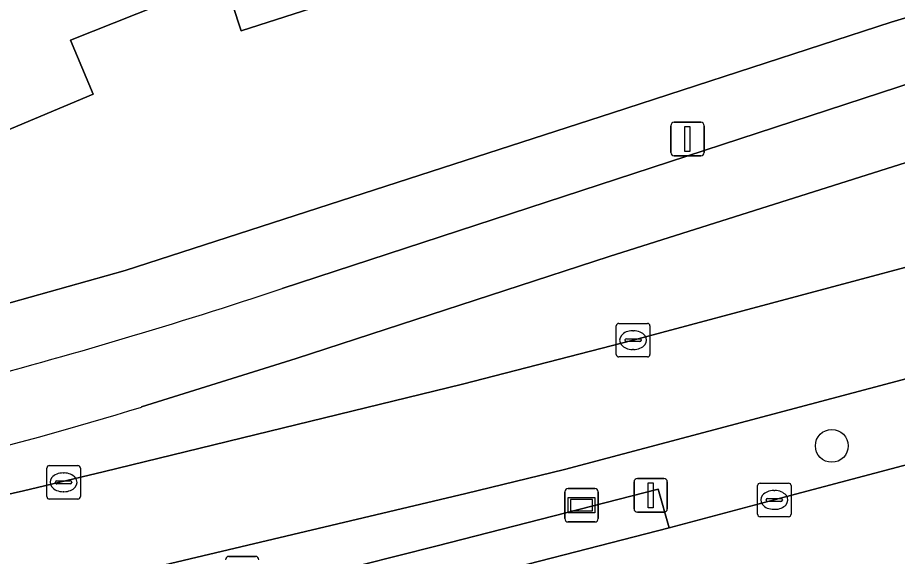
# Model space of a CAD drawing. Extents: x 159262 to 160143, y 383399 to 384319.
# Drawn here: x 159410.83 to 159437.05, y 384024.83 to 384040.9 of the extents above; entities that cross this region are included whole.
import ezdxf

# ---------------------------------------------------------------- set-up
doc = ezdxf.new("R2010")
doc.units = 0
for name, color, linetype in [('IMGEO_Afvalbak', 7, 'Continuous'), ('IMGEO_Berm_groen', 7, 'Continuous'), ('IMGEO_Boom', 7, 'Continuous'), ('IMGEO_Fietspad_gesloten', 7, 'Continuous'), ('IMGEO_Kolk', 7, 'Continuous'), ('IMGEO_Lichtmast', 7, 'Continuous'), ('IMGEO_OVBaan_gesloten', 7, 'Continuous'), ('IMGEO_Pand', 7, 'Continuous'), ('IMGEO_Rijbaan_lokaal_gesloten', 7, 'Continuous'), ('IMGEO_Rijbaan_lokaal_open', 7, 'Continuous'), ('IMGEO_Voetpad_open', 7, 'Continuous'), ('IMGEO_Wegwijzer', 7, 'Continuous')]:
    doc.layers.add(name, color=color, linetype=linetype)

msp = doc.modelspace()

# ---------------------------------------------------------------- linework, layer by layer
at = {"layer": 'IMGEO_Afvalbak'}
for p, q in [((159417.126, 384024.834), (159417.916, 384024.834)), ((159417.916, 384024.834), (159417.126, 384024.834))]:
    msp.add_line(p, q, dxfattribs=at)
for centre, start, end in [((159417.126, 384024.734), 90, 180), ((159417.126, 384024.734), 90, 180), ((159417.916, 384024.734), 0, 90), ((159417.916, 384024.734), 360, 90)]:
    msp.add_arc(centre, 0.1, start, end, dxfattribs=at)
at = {"layer": 'IMGEO_Berm_groen'}
for points in [[(159439.129, 384033.948), (159439.475, 384037.267), (159428.456, 384033.772), (159419.131, 384030.736), (159414.519, 384029.289)], [(159399.319, 384024.178), (159401.02, 384024.528), (159411.008, 384026.793), (159413.376, 384027.357), (159424.088, 384029.974), (159429.172, 384031.28), (159439.129, 384033.948)]]:
    msp.add_lwpolyline(points, dxfattribs=at)
msp.add_arc((159386.306, 384119.99), 94.988, 279.6696, 287.27837, dxfattribs=at)
at = {"layer": 'IMGEO_Boom'}
msp.add_circle((159435.091, 384028.128), 0.489, dxfattribs=at)
at = {"layer": 'IMGEO_Fietspad_gesloten'}
for points in [[(159479.641, 384048.689), (159478.674, 384048.47), (159475.728, 384047.88), (159460.931, 384045.237), (159457.017, 384044.403), (159455.052, 384043.915), (159447.313, 384041.993), (159444.412, 384041.23), (159418.713, 384032.817)], [(159414.519, 384029.289), (159419.131, 384030.736), (159428.456, 384033.772), (159439.475, 384037.267), (159444.707, 384038.927), (159447.905, 384039.941), (159451.516, 384040.86), (159453.578, 384041.384), (159454.931, 384041.72), (159456.247, 384042.047)]]:
    msp.add_lwpolyline(points, dxfattribs=at)
for centre, radius, start, end in [((159366.582, 384190.418), 165.999, 284.8549, 288.30293), ((159386.306, 384119.99), 94.988, 279.6696, 287.27837)]:
    msp.add_arc(centre, radius, start, end, dxfattribs=at)
at = {"layer": 'IMGEO_Kolk'}
for p, q in [((159428.67, 384030.856), (159428.67, 384031.708)), ((159428.745, 384031.782), (159429.597, 384031.782)), ((159429.671, 384031.708), (159429.671, 384030.856)), ((159429.158, 384031.562), (159429.183, 384031.562)), ((159428.929, 384031.276), (159428.929, 384031.288)), ((159429.367, 384031.239), (159428.969, 384031.239)), ((159428.972, 384031.325), (159429.37, 384031.325)), ((159429.413, 384031.288), (159429.413, 384031.276)), ((159429.181, 384031.002), (159429.156, 384031.002)), ((159429.597, 384030.782), (159428.745, 384030.782)), ((159411.773, 384027.543), (159412.625, 384027.543)), ((159411.698, 384026.617), (159411.698, 384027.469)), ((159412.186, 384027.323), (159412.211, 384027.323)), ((159412.699, 384027.469), (159412.699, 384026.617)), ((159411.957, 384027.037), (159411.957, 384027.049)), ((159412.395, 384027), (159411.997, 384027)), ((159412, 384027.086), (159412.398, 384027.086)), ((159412.441, 384027.049), (159412.441, 384027.037)), ((159432.953, 384027.017), (159433.805, 384027.017)), ((159412.209, 384026.763), (159412.184, 384026.763)), ((159432.878, 384026.091), (159432.878, 384026.943)), ((159433.366, 384026.797), (159433.391, 384026.797)), ((159433.879, 384026.943), (159433.879, 384026.091)), ((159412.625, 384026.543), (159411.773, 384026.543)), ((159433.137, 384026.511), (159433.137, 384026.523)), ((159433.575, 384026.474), (159433.177, 384026.474)), ((159433.18, 384026.56), (159433.578, 384026.56)), ((159433.621, 384026.523), (159433.621, 384026.511)), ((159433.389, 384026.237), (159433.364, 384026.237)), ((159433.805, 384026.017), (159432.953, 384026.017))]:
    msp.add_line(p, q, dxfattribs=at)
for points in [[(159428.67, 384030.856), (159428.67, 384031.708)], [(159428.745, 384031.782), (159429.597, 384031.782)], [(159429.671, 384031.708), (159429.671, 384030.856)], [(159429.597, 384030.782), (159428.745, 384030.782)], [(159411.773, 384027.543), (159412.625, 384027.543)], [(159411.698, 384026.617), (159411.698, 384027.469)], [(159412.699, 384027.469), (159412.699, 384026.617)], [(159432.953, 384027.017), (159433.805, 384027.017)], [(159432.878, 384026.091), (159432.878, 384026.943)], [(159433.879, 384026.943), (159433.879, 384026.091)], [(159412.625, 384026.543), (159411.773, 384026.543)], [(159433.805, 384026.017), (159432.953, 384026.017)]]:
    msp.add_lwpolyline(points, dxfattribs=at)
for centre, radius, start, end in [((159428.747, 384031.706), 0.0765, 91.552, 178.448), ((159428.747, 384031.706), 0.0765, 91.552, 178.448), ((159429.595, 384031.706), 0.0765, 1.552, 88.448), ((159429.595, 384031.706), 0.0765, 1.552, 88.448), ((159428.969, 384031.285), 0.0403, 85.8775, 175.7526), ((159428.966, 384031.275), 0.0366, 178.938, 274.7102), ((159429.37, 384031.282), 0.043, 264.8664, 352.4533), ((159429.374, 384031.287), 0.0386, 1.7309, 96.639), ((159428.747, 384030.858), 0.0765, 181.552, 268.448), ((159428.747, 384030.858), 0.0765, 181.552, 268.448), ((159429.595, 384030.858), 0.0765, 271.552, 358.448), ((159429.595, 384030.858), 0.0765, 271.552, 358.448), ((159411.775, 384027.467), 0.0765, 91.552, 178.448), ((159411.775, 384027.467), 0.0765, 91.552, 178.448), ((159412.623, 384027.467), 0.0765, 1.552, 88.448), ((159412.623, 384027.467), 0.0765, 1.552, 88.448), ((159411.997, 384027.046), 0.0403, 85.8775, 175.7526), ((159411.994, 384027.036), 0.0366, 178.938, 274.7102), ((159412.398, 384027.043), 0.043, 264.8664, 352.4533), ((159412.402, 384027.048), 0.0386, 1.7309, 96.639), ((159432.955, 384026.941), 0.0765, 91.552, 178.448), ((159432.955, 384026.941), 0.0765, 91.552, 178.448), ((159433.803, 384026.941), 0.0765, 1.552, 88.448), ((159433.803, 384026.941), 0.0765, 1.552, 88.448), ((159411.775, 384026.619), 0.0765, 181.552, 268.448), ((159411.775, 384026.619), 0.0765, 181.552, 268.448), ((159412.623, 384026.619), 0.0765, 271.552, 358.448), ((159412.623, 384026.619), 0.0765, 271.552, 358.448), ((159433.177, 384026.52), 0.0403, 85.8775, 175.7526), ((159433.174, 384026.51), 0.0366, 178.938, 274.7102), ((159433.578, 384026.517), 0.043, 264.8664, 352.4533), ((159433.582, 384026.522), 0.0386, 1.7309, 96.639), ((159432.955, 384026.093), 0.0765, 181.552, 268.448), ((159432.955, 384026.093), 0.0765, 181.552, 268.448), ((159433.803, 384026.093), 0.0765, 271.552, 358.448), ((159433.803, 384026.093), 0.0765, 271.552, 358.448)]:
    msp.add_arc(centre, radius, start, end, dxfattribs=at)
for centre, major_axis, ratio, start_param, end_param in [((159429.157, 384031.282), (-0.387, 0.002), 0.722429, 4.712389, 7.853982), ((159429.182, 384031.282), (-0.39, 0.002), 0.717154, 1.570796, 4.712389), ((159412.185, 384027.043), (-0.387, 0.002), 0.722429, 4.712389, 7.853982), ((159412.21, 384027.043), (-0.39, 0.002), 0.717154, 1.570796, 4.712389), ((159433.365, 384026.517), (-0.387, 0.002), 0.722429, 4.712389, 7.853982), ((159433.39, 384026.517), (-0.39, 0.002), 0.717154, 1.570796, 4.712389)]:
    msp.add_ellipse(centre, major_axis=major_axis, ratio=ratio, start_param=start_param, end_param=end_param, dxfattribs=at)
at = {"layer": 'IMGEO_Lichtmast'}
for p, q in [((159430.395, 384037.777), (159431.185, 384037.777)), ((159431.185, 384037.777), (159430.395, 384037.777)), ((159430.295, 384036.877), (159430.295, 384037.677)), ((159430.295, 384037.677), (159430.295, 384036.877)), ((159431.285, 384037.677), (159431.285, 384036.877)), ((159431.285, 384036.877), (159431.285, 384037.677)), ((159431.185, 384036.777), (159430.395, 384036.777)), ((159430.395, 384036.777), (159431.185, 384036.777)), ((159429.199, 384026.255), (159429.199, 384027.055)), ((159429.199, 384027.055), (159429.199, 384026.255)), ((159429.299, 384027.155), (159430.089, 384027.155)), ((159430.089, 384027.155), (159429.299, 384027.155)), ((159430.189, 384027.055), (159430.189, 384026.255)), ((159430.189, 384026.255), (159430.189, 384027.055)), ((159430.089, 384026.155), (159429.299, 384026.155)), ((159429.299, 384026.155), (159430.089, 384026.155))]:
    msp.add_line(p, q, dxfattribs=at)
for points in [[(159430.715, 384037.652), (159430.865, 384037.652), (159430.865, 384036.902), (159430.715, 384036.902), (159430.715, 384037.652)], [(159429.619, 384027.03), (159429.769, 384027.03), (159429.769, 384026.28), (159429.619, 384026.28), (159429.619, 384027.03)]]:
    msp.add_lwpolyline(points, dxfattribs=at)
for centre, start, end in [((159430.395, 384037.677), 90, 180), ((159430.395, 384037.677), 90, 180), ((159431.185, 384037.677), 0, 90), ((159431.185, 384037.677), 360, 90), ((159430.395, 384036.877), 180, 270), ((159430.395, 384036.877), 180, 270), ((159431.185, 384036.877), 270, 0), ((159431.185, 384036.877), 270, 0), ((159429.299, 384027.055), 90, 180), ((159429.299, 384027.055), 90, 180), ((159430.089, 384027.055), 0, 90), ((159430.089, 384027.055), 360, 90), ((159429.299, 384026.255), 180, 270), ((159429.299, 384026.255), 180, 270), ((159430.089, 384026.255), 270, 0), ((159430.089, 384026.255), 270, 0)]:
    msp.add_arc(centre, 0.1, start, end, dxfattribs=at)
at = {"layer": 'IMGEO_OVBaan_gesloten'}
msp.add_lwpolyline([(159296.996, 383990.046), (159393.277, 384012.905), (159459.096, 384029.931), (159458.156, 384033.181), (159443.352, 384029.163), (159433.378, 384026.516), (159430.25, 384025.689), (159423.604, 384023.976), (159416.321, 384022.133), (159405.961, 384019.571), (159400.632, 384018.361), (159400.415, 384018.296), (159397.588, 384017.54), (159397.424, 384017.498), (159393.368, 384016.539), (159392.393, 384016.316), (159392.447, 384016.106), (159350.848, 384006.236), (159324.527, 384000)], dxfattribs=at)
at = {"layer": 'IMGEO_Pand'}
msp.add_lwpolyline([(159440.446, 384047.879), (159440.581, 384047.923), (159437.475, 384057.68), (159437.384, 384057.651), (159414.348, 384050.197), (159415.656, 384046.153), (159410.606, 384044.535), (159389.219, 384095.207), (159383.728, 384092.89), (159380.119, 384101.206), (159407.993, 384116.247), (159400.562, 384129.975), (159363.375, 384109.909), (159370.785, 384096.167), (159373.476, 384097.618), (159376.753, 384089.917), (159374.874, 384089.123), (159398.706, 384032.57), (159413.083, 384038.616), (159412.404, 384040.229), (159416.981, 384042.051), (159417.491, 384040.501)], close=True, dxfattribs=at)
at = {"layer": 'IMGEO_Rijbaan_lokaal_gesloten'}
msp.add_lwpolyline([(159321.034, 384002.31), (159350.058, 384009.124), (159392.738, 384019.22), (159396.787, 384020.174), (159396.932, 384020.208), (159399.819, 384020.929), (159400.08, 384020.991), (159424.186, 384026.707), (159427.128, 384027.427), (159437.482, 384030.176), (159442.646, 384031.576), (159457.449, 384035.626), (159456.564, 384038.686), (159454.456, 384038.11), (159446.577, 384035.956), (159445.699, 384035.714), (159445.098, 384035.548), (159439.129, 384033.948), (159429.172, 384031.28), (159424.088, 384029.974), (159413.376, 384027.357), (159411.008, 384026.793), (159401.02, 384024.528), (159399.319, 384024.178)], dxfattribs=at)
at = {"layer": 'IMGEO_Rijbaan_lokaal_open'}
msp.add_lwpolyline([(159412.872, 384022.529), (159405.658, 384020.744), (159400.379, 384019.476), (159400.632, 384018.361), (159405.961, 384019.571), (159416.321, 384022.133), (159423.604, 384023.976), (159430.25, 384025.689), (159429.921, 384026.843), (159423.287, 384025.137), (159416.674, 384023.472), (159416.708, 384023.329), (159412.899, 384022.418)], close=True, dxfattribs=at)
at = {"layer": 'IMGEO_Voetpad_open'}
for points in [[(159478.005, 384050.268), (159471.409, 384049.042), (159471.265, 384049.015), (159460.351, 384047.095), (159456.144, 384046.166), (159455.367, 384045.971), (159452.895, 384045.35), (159452.628, 384045.293), (159452.061, 384045.137), (159450.086, 384044.595), (159443.824, 384042.877), (159442.271, 384042.405), (159436.859, 384040.76), (159428.555, 384038.063), (159414.035, 384033.354), (159409.49, 384032.083)], [(159409.49, 384032.083), (159414.035, 384033.354), (159428.555, 384038.063), (159436.859, 384040.76), (159442.271, 384042.405), (159440.446, 384047.879), (159417.491, 384040.501), (159416.981, 384042.051), (159412.404, 384040.229), (159413.083, 384038.616), (159398.706, 384032.57), (159394.739, 384030.909), (159395.37, 384029.412), (159400.37, 384030.199)], [(159418.713, 384032.817), (159444.412, 384041.23), (159447.313, 384041.993)], [(159400.632, 384018.361), (159400.379, 384019.476), (159405.658, 384020.744), (159412.872, 384022.529), (159412.655, 384023.441), (159416.463, 384024.351), (159416.674, 384023.472), (159423.287, 384025.137), (159429.921, 384026.843), (159430.25, 384025.689), (159433.378, 384026.516), (159443.352, 384029.163), (159442.646, 384031.576), (159437.482, 384030.176), (159427.128, 384027.427), (159424.186, 384026.707), (159400.08, 384020.991)]]:
    msp.add_lwpolyline(points, dxfattribs=at)
msp.add_arc((159366.582, 384190.418), 165.999, 284.8549, 288.30293, dxfattribs=at)
at = {"layer": 'IMGEO_Wegwijzer'}
for p, q in [((159427.139, 384025.96), (159427.139, 384026.76)), ((159427.139, 384026.76), (159427.139, 384025.96)), ((159427.239, 384026.86), (159428.029, 384026.86)), ((159428.029, 384026.86), (159427.239, 384026.86)), ((159428.129, 384026.76), (159428.129, 384025.96)), ((159428.129, 384025.96), (159428.129, 384026.76)), ((159428.029, 384025.86), (159427.239, 384025.86)), ((159427.239, 384025.86), (159428.029, 384025.86))]:
    msp.add_line(p, q, dxfattribs=at)
for points in [[(159427.24, 384026.592), (159428.028, 384026.592), (159428.028, 384026.128), (159427.24, 384026.128), (159427.24, 384026.592)], [(159427.305, 384026.527), (159427.305, 384026.193), (159427.963, 384026.193), (159427.963, 384026.527), (159427.305, 384026.527)]]:
    msp.add_lwpolyline(points, dxfattribs=at)
for centre, start, end in [((159427.239, 384026.76), 90, 180), ((159427.239, 384026.76), 90, 180), ((159428.029, 384026.76), 0, 90), ((159428.029, 384026.76), 360, 90), ((159427.239, 384025.96), 180, 270), ((159427.239, 384025.96), 180, 270), ((159428.029, 384025.96), 270, 0), ((159428.029, 384025.96), 270, 0)]:
    msp.add_arc(centre, 0.1, start, end, dxfattribs=at)

doc.saveas('drawing.dxf')
